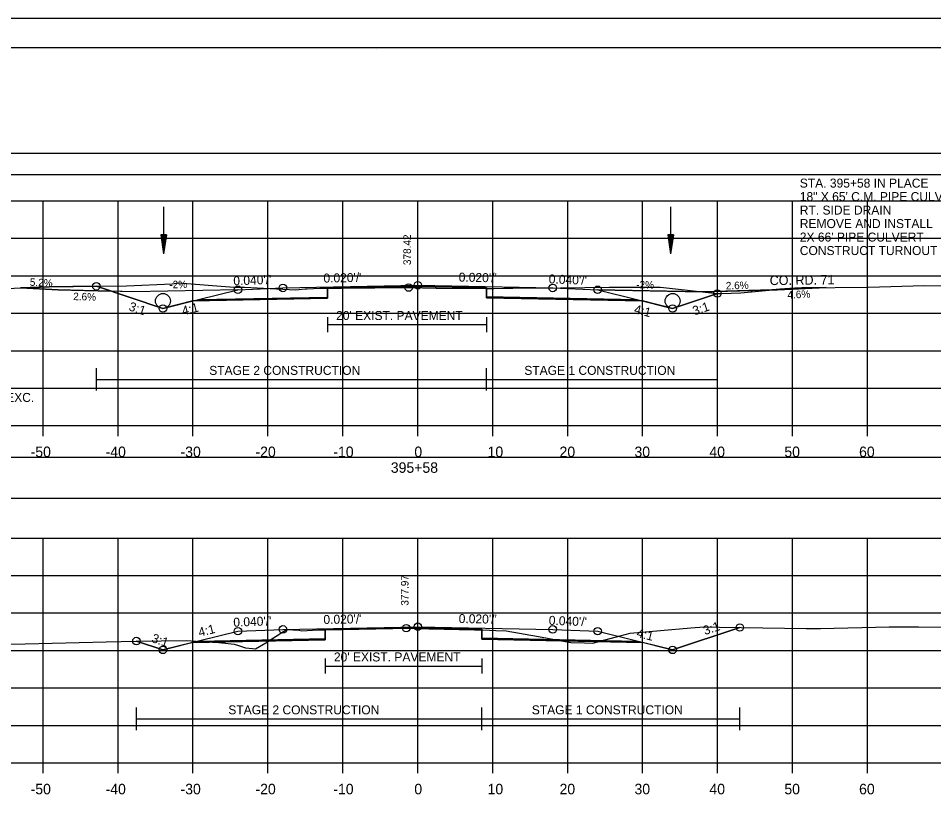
# Model space of a CAD drawing. Extents: x 1376273 to 1384221, y 378927 to 384592.
# Drawn here: x 1382837.9 to 1382960.1, y 380221.6 to 380325.2 of the extents above; entities that cross this region are included whole.
import ezdxf

# ---------------------------------------------------------------- set-up
doc = ezdxf.new("R2010")
doc.units = 0
for name, color, linetype in [('R_Alt Surface', 7, 'Continuous'), ('R_Axis', 7, 'Continuous'), ('R_Axis Annot', 7, 'Continuous'), ('R_Border', 7, 'Continuous'), ('R_Contours', 7, 'Continuous'), ('R_Dimension', 7, 'Continuous'), ('R_Drive', 7, 'Continuous'), ('R_Exist Surface', 7, 'Continuous'), ('R_Fin Surface', 7, 'Continuous'), ('R_Grid', 7, 'Continuous'), ('R_No Plot', 7, 'Continuous'), ('R_Water', 7, 'Continuous'), ('R_Xsect Elev', 7, 'Continuous'), ('R_Xsect Slope', 7, 'Continuous'), ('T_Detection Zones', 7, 'Continuous'), ('T_Notes', 7, 'Continuous')]:
    doc.layers.add(name, color=color, linetype=linetype)

msp = doc.modelspace()

# ---------------------------------------------------------------- linework, layer by layer
at = {"layer": 'R_Alt Surface'}
for points in [[(1382861.94, 380287.63), (1382879.16, 380287.98), (1382879.17, 380289.15), (1382891.22, 380289.39), (1382900.37, 380289.2), (1382900.38, 380288.04), (1382920.49, 380287.63)], [(1382879.17, 380285.3), (1382879.17, 380283.3)], [(1382900.37, 380285.3), (1382900.37, 380283.3)], [(1382879.17, 380284.3), (1382900.37, 380284.3)], [(1382861.94, 380242.07), (1382878.87, 380242.41), (1382878.88, 380243.58), (1382891.22, 380243.83), (1382899.77, 380243.65), (1382899.78, 380242.49), (1382920.49, 380242.07)], [(1382878.88, 380239.74), (1382878.88, 380237.74)], [(1382878.88, 380238.74), (1382899.77, 380238.74)], [(1382899.77, 380239.74), (1382899.77, 380237.74)]]:
    msp.add_lwpolyline(points, dxfattribs=at)
at = {"layer": 'R_Axis'}
for p, q in [((1382741.22, 380270.82), (1383041.22, 380270.82)), ((1382841.22, 380269.42), (1382841.22, 380270.82)), ((1382851.22, 380269.42), (1382851.22, 380270.82)), ((1382861.22, 380269.42), (1382861.22, 380270.82)), ((1382871.22, 380269.42), (1382871.22, 380270.82)), ((1382881.22, 380269.42), (1382881.22, 380270.82)), ((1382891.22, 380269.42), (1382891.22, 380270.82)), ((1382901.22, 380269.42), (1382901.22, 380270.82)), ((1382911.22, 380269.42), (1382911.22, 380270.82)), ((1382921.22, 380269.42), (1382921.22, 380270.82)), ((1382931.22, 380269.42), (1382931.22, 380270.82)), ((1382941.22, 380269.42), (1382941.22, 380270.82)), ((1382951.22, 380269.42), (1382951.22, 380270.82)), ((1382741.22, 380225.82), (1383041.22, 380225.82)), ((1382841.22, 380224.42), (1382841.22, 380225.82)), ((1382851.22, 380224.42), (1382851.22, 380225.82)), ((1382861.22, 380224.42), (1382861.22, 380225.82)), ((1382871.22, 380224.42), (1382871.22, 380225.82)), ((1382881.22, 380224.42), (1382881.22, 380225.82)), ((1382891.22, 380224.42), (1382891.22, 380225.82)), ((1382901.22, 380224.42), (1382901.22, 380225.82)), ((1382911.22, 380224.42), (1382911.22, 380225.82)), ((1382921.22, 380224.42), (1382921.22, 380225.82)), ((1382931.22, 380224.42), (1382931.22, 380225.82)), ((1382941.22, 380224.42), (1382941.22, 380225.82)), ((1382951.22, 380224.42), (1382951.22, 380225.82))]:
    msp.add_line(p, q, dxfattribs=at)
at = {"layer": 'R_Axis Annot'}
for points in [[(1382740.47, 380304.32), (1383042.27, 380304.32), (1383042.27, 380307.14), (1382740.47, 380307.14)], [(1382740.37, 380261.14), (1383042.06, 380261.14), (1383042.06, 380266.55), (1382740.37, 380266.55)]]:
    msp.add_lwpolyline(points, close=True, dxfattribs=at)
at = {"layer": 'R_Border'}
for p, q in [((1382733.22, 380321.28), (1383049.4, 380321.28)), ((1382885.74, 380321.02), (1382885.74, 380321.02)), ((1382885.74, 380321.02), (1382885.74, 380321.02))]:
    msp.add_line(p, q, dxfattribs=at)
at = {"layer": 'R_Contours'}
for points in [[(1382900.37, 380289.12), (1382901.37, 380289.11), (1382902.76, 380289.17), (1382903.28, 380289.17), (1382903.88, 380289.18), (1382910.27, 380289.2), (1382916.77, 380289.3), (1382923.59, 380289.28), (1382930.39, 380288.52), (1382931.01, 380288.47), (1382931.2, 380288.45), (1382925.22, 380286.45), (1382921.22, 380287.45), (1382900.38, 380287.87)], [(1382899.77, 380243.56), (1382900.77, 380243.53), (1382901.64, 380243.5), (1382903.01, 380243.44), (1382907.34, 380242.67), (1382910.39, 380242.11), (1382899.78, 380242.32)], [(1382915.35, 380242.01), (1382918.21, 380242.75), (1382919.55, 380243.14), (1382927.64, 380243.83), (1382929.44, 380243.97), (1382931.48, 380243.93), (1382934.19, 380243.88), (1382925.22, 380240.89), (1382921.22, 380241.89)], [(1382910.39, 380242.11), (1382911.65, 380241.88), (1382913.45, 380241.85), (1382914.57, 380241.81), (1382915.35, 380242.01)]]:
    msp.add_lwpolyline(points, close=True, dxfattribs=at)
at = {"layer": 'R_Dimension'}
for p, q in [((1382848.33, 380275.49), (1382848.33, 380278.49)), ((1382900.37, 380275.49), (1382900.37, 380278.49)), ((1382931.2, 380275.49), (1382931.2, 380278.49)), ((1382848.33, 380276.99), (1382931.2, 380276.99)), ((1382853.68, 380230.19), (1382853.68, 380233.19)), ((1382899.77, 380230.19), (1382899.77, 380233.19)), ((1382934.19, 380230.19), (1382934.19, 380233.19)), ((1382853.68, 380231.69), (1382934.19, 380231.69))]:
    msp.add_line(p, q, dxfattribs=at)
at = {"layer": 'R_Drive'}
for p, q in [((1382843.22, 380288.93), (1382838.23, 380289.19)), ((1382853.22, 380288.67), (1382843.22, 380288.93)), ((1382867.22, 380288.95), (1382853.22, 380288.67)), ((1382915.22, 380288.95), (1382929.21, 380288.67)), ((1382929.21, 380288.67), (1382939.21, 380288.93)), ((1382939.21, 380288.93), (1382945.72, 380289.23))]:
    msp.add_line(p, q, dxfattribs=at)
at = {"layer": 'R_Exist Surface'}
for points in [[(1382832.64, 380288.98), (1382842.03, 380289.34), (1382848.55, 380289.42), (1382852.37, 380289.46), (1382858.44, 380289.75), (1382859.25, 380289.87), (1382866.74, 380289.28), (1382868, 380289.28), (1382868.08, 380289.28), (1382874.9, 380288.93), (1382876.18, 380289.08), (1382876.45, 380289.09), (1382878.17, 380289.14), (1382881.06, 380289.17), (1382890, 380289.24), (1382893.66, 380289.18), (1382901.37, 380289.11), (1382902.76, 380289.17), (1382903.28, 380289.17), (1382903.88, 380289.18), (1382910.27, 380289.2), (1382916.77, 380289.3), (1382923.59, 380289.28), (1382930.39, 380288.52), (1382931.01, 380288.47), (1382931.38, 380288.43), (1382931.76, 380288.45), (1382934.31, 380288.53), (1382939.52, 380289.01), (1382941.52, 380289.16), (1382941.88, 380289.18), (1382942.47, 380289.19), (1382951.29, 380289.29), (1382958.83, 380289.51), (1382962.09, 380289.49)], [(1382829.44, 380241.59), (1382838.81, 380241.68), (1382849.62, 380241.98), (1382853.64, 380242.07), (1382860.32, 380242.13), (1382862.32, 380241.99), (1382864.03, 380241.94), (1382864.29, 380241.91), (1382866.7, 380241.66), (1382867.15, 380241.52), (1382868.22, 380241.15), (1382869.17, 380241.06), (1382869.56, 380241.03), (1382870.94, 380241.84), (1382873.72, 380243.59), (1382875.33, 380243.51), (1382875.73, 380243.45), (1382877.18, 380243.52), (1382877.88, 380243.56), (1382887.9, 380243.75), (1382889.68, 380243.79), (1382892.7, 380243.72), (1382900.77, 380243.53), (1382901.64, 380243.5), (1382903.01, 380243.44), (1382907.34, 380242.67), (1382911.65, 380241.88), (1382913.45, 380241.85), (1382914.57, 380241.81), (1382918.21, 380242.75), (1382919.55, 380243.14), (1382927.64, 380243.83), (1382929.44, 380243.97), (1382931.48, 380243.93), (1382943.06, 380243.74), (1382944.97, 380243.76), (1382954.1, 380243.96), (1382958.02, 380243.96), (1382965.7, 380243.93)]]:
    msp.add_lwpolyline(points, dxfattribs=at)
at = {"layer": 'R_Fin Surface'}
for points in [[(1382848.33, 380289.41), (1382857.22, 380286.45), (1382861.97, 380287.64), (1382867.22, 380288.95), (1382873.22, 380289.19), (1382891.22, 380289.55), (1382909.22, 380289.19), (1382915.22, 380288.95), (1382920.46, 380287.64), (1382925.22, 380286.45), (1382931.2, 380288.45)], [(1382853.68, 380242.07), (1382857.22, 380240.89), (1382861.97, 380242.08), (1382867.22, 380243.39), (1382873.22, 380243.63), (1382891.22, 380243.99), (1382909.22, 380243.63), (1382915.22, 380243.39), (1382920.46, 380242.08), (1382925.22, 380240.89), (1382934.19, 380243.88)]]:
    msp.add_lwpolyline(points, dxfattribs=at)
at = {"layer": 'R_Grid'}
for p, q in [((1382741.22, 380300.82), (1383041.22, 380300.82)), ((1382841.22, 380270.82), (1382841.22, 380300.82)), ((1382851.22, 380270.82), (1382851.22, 380300.82)), ((1382861.22, 380270.82), (1382861.22, 380300.82)), ((1382871.22, 380270.82), (1382871.22, 380300.82)), ((1382881.22, 380270.82), (1382881.22, 380300.82)), ((1382891.22, 380270.82), (1382891.22, 380300.82)), ((1382901.22, 380270.82), (1382901.22, 380300.82)), ((1382911.22, 380270.82), (1382911.22, 380300.82)), ((1382921.22, 380270.82), (1382921.22, 380300.82)), ((1382931.22, 380270.82), (1382931.22, 380300.82)), ((1382941.22, 380270.82), (1382941.22, 380300.82)), ((1382951.22, 380270.82), (1382951.22, 380300.82)), ((1382741.22, 380295.82), (1383041.22, 380295.82)), ((1382741.22, 380290.82), (1383041.22, 380290.82)), ((1382741.22, 380285.82), (1383041.22, 380285.82)), ((1382741.22, 380280.82), (1383041.22, 380280.82)), ((1382741.22, 380275.82), (1383041.22, 380275.82)), ((1382741.22, 380270.82), (1383041.22, 380270.82)), ((1382741.22, 380255.82), (1383041.22, 380255.82)), ((1382841.22, 380225.82), (1382841.22, 380255.82)), ((1382851.22, 380225.82), (1382851.22, 380255.82)), ((1382861.22, 380225.82), (1382861.22, 380255.82)), ((1382871.22, 380225.82), (1382871.22, 380255.82)), ((1382881.22, 380225.82), (1382881.22, 380255.82)), ((1382891.22, 380225.82), (1382891.22, 380255.82)), ((1382901.22, 380225.82), (1382901.22, 380255.82)), ((1382911.22, 380225.82), (1382911.22, 380255.82)), ((1382921.22, 380225.82), (1382921.22, 380255.82)), ((1382931.22, 380225.82), (1382931.22, 380255.82)), ((1382941.22, 380225.82), (1382941.22, 380255.82)), ((1382951.22, 380225.82), (1382951.22, 380255.82)), ((1382741.22, 380250.82), (1383041.22, 380250.82)), ((1382741.22, 380245.82), (1383041.22, 380245.82)), ((1382741.22, 380240.82), (1383041.22, 380240.82)), ((1382741.22, 380235.82), (1383041.22, 380235.82)), ((1382741.22, 380230.82), (1383041.22, 380230.82)), ((1382741.22, 380225.82), (1383041.22, 380225.82))]:
    msp.add_line(p, q, dxfattribs=at)
at = {"layer": 'R_No Plot'}
msp.add_line((1382720.82, 380325.17), (1383054.15, 380325.17), dxfattribs=at)
for points in [[(1382720.81, 380325.17), (1383054.15, 380325.17), (1383054.15, 380111.84), (1382720.81, 380111.84)], [(1382967.14, 380321.28), (1382967.14, 380311.4), (1383002.87, 380311.4), (1383002.87, 380308.48), (1383026.07, 380308.48), (1383026.07, 380284.15), (1383049.4, 380284.15), (1383049.4, 380115.82), (1382733.22, 380115.82), (1382733.22, 380321.28)]]:
    msp.add_lwpolyline(points, close=True, dxfattribs=at)
for points in [[(1382861.22, 380287.45), (1382879.16, 380287.81), (1382879.17, 380289.15), (1382891.22, 380289.39), (1382900.37, 380289.2), (1382900.38, 380287.87), (1382921.22, 380287.45)], [(1382861.22, 380241.89), (1382878.87, 380242.25), (1382878.88, 380243.58), (1382891.22, 380243.83), (1382899.77, 380243.65), (1382899.78, 380242.32), (1382921.22, 380241.89)]]:
    msp.add_lwpolyline(points, dxfattribs=at)
for centre in [(1382891.22, 380289.55), (1382848.33, 380289.41), (1382867.22, 380288.95), (1382873.22, 380289.19), (1382890, 380289.24), (1382909.22, 380289.19), (1382915.22, 380288.95), (1382931.2, 380288.45), (1382857.22, 380286.45), (1382925.22, 380286.45), (1382867.22, 380243.39), (1382873.22, 380243.63), (1382889.68, 380243.79), (1382891.22, 380243.99), (1382909.22, 380243.63), (1382915.22, 380243.39), (1382934.19, 380243.88), (1382853.68, 380242.07), (1382857.22, 380240.89), (1382925.22, 380240.89)]:
    msp.add_circle(centre, 0.5, dxfattribs=at)
at = {"layer": 'R_Water'}
for p, q in [((1382857.29, 380300.01), (1382857.29, 380293.76)), ((1382924.96, 380300.01), (1382924.96, 380293.76)), ((1382856.92, 380296.26), (1382857.29, 380293.76)), ((1382857.67, 380296.26), (1382856.92, 380296.26)), ((1382856.98, 380296.26), (1382857.29, 380294.18)), ((1382857.04, 380296.26), (1382857.29, 380294.61)), ((1382857.1, 380296.26), (1382857.29, 380295.03)), ((1382857.17, 380296.26), (1382857.29, 380295.45)), ((1382857.23, 380296.26), (1382857.29, 380295.87)), ((1382857.67, 380296.26), (1382857.29, 380293.76)), ((1382857.41, 380296.26), (1382857.29, 380295.45)), ((1382857.54, 380296.26), (1382857.29, 380294.61)), ((1382857.6, 380296.26), (1382857.29, 380294.18)), ((1382857.48, 380296.26), (1382857.29, 380295.03)), ((1382857.35, 380296.26), (1382857.29, 380295.87)), ((1382924.58, 380296.26), (1382924.96, 380293.76)), ((1382925.33, 380296.26), (1382924.58, 380296.26)), ((1382924.65, 380296.26), (1382924.96, 380294.18)), ((1382924.71, 380296.26), (1382924.96, 380294.61)), ((1382924.77, 380296.26), (1382924.96, 380295.03)), ((1382924.84, 380296.26), (1382924.96, 380295.45)), ((1382924.9, 380296.26), (1382924.96, 380295.87)), ((1382925.33, 380296.26), (1382924.96, 380293.76)), ((1382925.08, 380296.26), (1382924.96, 380295.45)), ((1382925.21, 380296.26), (1382924.96, 380294.61)), ((1382925.27, 380296.26), (1382924.96, 380294.18)), ((1382925.15, 380296.26), (1382924.96, 380295.03)), ((1382925.02, 380296.26), (1382924.96, 380295.87))]:
    msp.add_line(p, q, dxfattribs=at)
for centre in [(1382857.22, 380287.45), (1382925.22, 380287.45)]:
    msp.add_circle(centre, 1, dxfattribs=at)
at = {"layer": 'T_Detection Zones'}
for points in [[(1382848.33, 380289.41), (1382848.55, 380289.42), (1382852.37, 380289.46), (1382858.44, 380289.75), (1382859.25, 380289.87), (1382866.74, 380289.28), (1382868, 380289.28), (1382868.08, 380289.28), (1382874.9, 380288.93), (1382876.18, 380289.08), (1382876.45, 380289.09), (1382878.17, 380289.14), (1382879.77, 380289.16), (1382879.17, 380289.15), (1382879.16, 380287.81), (1382861.22, 380287.45), (1382857.22, 380286.45)], [(1382879.77, 380289.16), (1382881.06, 380289.17), (1382890, 380289.24), (1382893.66, 380289.18), (1382900.37, 380289.12), (1382900.37, 380289.2), (1382891.22, 380289.39)], [(1382871.35, 380242.1), (1382873.72, 380243.59), (1382875.33, 380243.51), (1382875.73, 380243.45), (1382877.18, 380243.52), (1382877.88, 380243.56), (1382878.88, 380243.58), (1382878.87, 380242.25)], [(1382878.88, 380243.58), (1382887.9, 380243.75), (1382889.68, 380243.79), (1382892.7, 380243.72), (1382899.77, 380243.56), (1382899.77, 380243.65), (1382891.22, 380243.83), (1382878.88, 380243.58)], [(1382853.68, 380242.07), (1382860.32, 380242.13), (1382862.32, 380241.99), (1382863.83, 380241.94), (1382861.22, 380241.89), (1382857.22, 380240.89)], [(1382863.83, 380241.94), (1382864.03, 380241.94), (1382864.29, 380241.91), (1382866.7, 380241.66), (1382867.15, 380241.52), (1382868.22, 380241.15), (1382869.17, 380241.06), (1382869.56, 380241.03), (1382870.94, 380241.84), (1382871.35, 380242.1)]]:
    msp.add_lwpolyline(points, close=True, dxfattribs=at)
at = {"layer": 'T_Notes'}
for p, q in [((1382838.23, 380289.19), (1382843.22, 380288.93)), ((1382843.22, 380288.93), (1382850.33, 380288.75)), ((1382850.33, 380288.75), (1382848.33, 380289.41)), ((1382853.22, 380288.67), (1382850.33, 380288.75)), ((1382850.33, 380288.75), (1382857.22, 380286.45)), ((1382867.22, 380288.95), (1382853.22, 380288.67)), ((1382938.51, 380288.92), (1382929.21, 380288.67)), ((1382938.51, 380288.92), (1382939.21, 380288.93)), ((1382939.21, 380288.93), (1382945.72, 380289.23))]:
    msp.add_line(p, q, dxfattribs=at)
for points in [[(1382848.33, 380289.41), (1382842.03, 380289.34), (1382838.23, 380289.19)], [(1382857.22, 380286.45), (1382861.97, 380287.64), (1382867.22, 380288.95)], [(1382915.22, 380288.95), (1382920.46, 380287.64), (1382925.22, 380286.45), (1382931.2, 380288.45)], [(1382929.21, 380288.67), (1382928.99, 380288.68), (1382915.22, 380288.95)], [(1382931.2, 380288.45), (1382931.38, 380288.43), (1382931.76, 380288.45), (1382934.31, 380288.53), (1382938.51, 380288.92)], [(1382945.72, 380289.23), (1382942.47, 380289.19), (1382941.88, 380289.18), (1382941.52, 380289.16), (1382939.52, 380289.01), (1382938.51, 380288.92)]]:
    msp.add_lwpolyline(points, dxfattribs=at)

# ---------------------------------------------------------------- texts
at = {"layer": 'R_Alt Surface'}
for p in [(1382880.32, 380284.91), (1382880.03, 380239.35)]:
    msp.add_text("20' EXIST. PAVEMENT", height=1.2, dxfattribs=at).set_placement(p)
at = {"layer": 'R_Axis Annot'}
for s, p in [('-50', (1382839.56, 380266.62)), ('-40', (1382849.56, 380266.62)), ('-30', (1382859.56, 380266.62)), ('-20', (1382869.56, 380266.62)), ('-10', (1382879.95, 380266.62)), ('0', (1382890.76, 380266.62)), ('10', (1382900.53, 380266.62)), ('20', (1382910.13, 380266.62)), ('30', (1382920.13, 380266.62)), ('40', (1382930.13, 380266.62)), ('50', (1382940.13, 380266.62)), ('60', (1382950.1, 380266.62)), ('395+58', (1382887.62, 380264.52)), ('-50', (1382839.56, 380221.62)), ('-40', (1382849.56, 380221.62)), ('-30', (1382859.56, 380221.62)), ('-20', (1382869.56, 380221.62)), ('-10', (1382879.95, 380221.62)), ('0', (1382890.76, 380221.62)), ('10', (1382900.53, 380221.62)), ('20', (1382910.13, 380221.62)), ('30', (1382920.13, 380221.62)), ('40', (1382930.13, 380221.62)), ('50', (1382940.13, 380221.62)), ('60', (1382950.1, 380221.62))]:
    msp.add_text(s, height=1.4, dxfattribs=at).set_placement(p)
at = {"layer": 'R_Dimension'}
for s, p in [('STAGE 2 CONSTRUCTION', (1382863.39, 380277.59)), ('STAGE 1 CONSTRUCTION', (1382905.43, 380277.59)), ('STAGE 2 CONSTRUCTION', (1382865.94, 380232.29)), ('STAGE 1 CONSTRUCTION', (1382906.43, 380232.29))]:
    msp.add_text(s, height=1.2, dxfattribs=at).set_placement(p)
at = {"layer": 'R_Drive'}
for s, p in [('STA. 395+58 IN PLACE', (1382942.19, 380302.58)), ('18" X 65\' C.M. PIPE CULVERT', (1382942.19, 380300.78)), ('RT. SIDE DRAIN', (1382942.19, 380298.98)), ('REMOVE AND INSTALL', (1382942.19, 380297.18)), ("2X 66' PIPE CULVERT", (1382942.19, 380295.38)), ('CONSTRUCT TURNOUT = 25 CU. YDS.', (1382942.19, 380293.58)), ('5 CU. YDS. UNCL. EXC.', (1382822.3, 380273.98))]:
    msp.add_text(s, height=1.2, dxfattribs=at).set_placement(p)
for s, height, rotation, p in [('5.2%', 1, 357.0436, (1382839.43, 380289.49)), ('-2%', 1, 1.1446, (1382858.07, 380289.13)), ('-2%', 1, 358.8554, (1382920.35, 380289.14)), ('2.6%', 1, 1.4894, (1382932.33, 380288.99)), ('CO. RD. 71', 1.25, 0.6453, (1382938.18, 380289.57)), ('4.6%', 1, 2.6136, (1382940.56, 380287.76)), ('2.6%', 1, 358.5106, (1382845.23, 380287.57))]:
    msp.add_text(s, height=height, rotation=rotation, dxfattribs=at).set_placement(p)
at = {"layer": 'R_Xsect Elev'}
for s, p in [('378.42', (1382890.3, 380292.24)), ('377.97', (1382889.98, 380246.79))]:
    msp.add_text(s, height=1, rotation=90, dxfattribs=at).set_placement(p)
at = {"layer": 'R_Xsect Slope'}
for s, rotation, p in [("0.020'/'", 1.1458, (1382878.64, 380289.9)), ("0.020'/'", 358.8542, (1382896.67, 380290.04)), ("0.040'/'", 2.2906, (1382866.63, 380289.53)), ("0.040'/'", 357.7094, (1382908.68, 380289.81)), ('3:1', 341.5651, (1382852.57, 380286.23)), ('4:1', 14.0362, (1382859.91, 380285.53)), ('4:1', 345.9638, (1382920, 380285.83)), ('3:1', 18.4349, (1382928.12, 380285.52)), ("0.040'/'", 2.2906, (1382866.63, 380243.97)), ("0.020'/'", 1.1458, (1382878.64, 380244.34)), ("0.020'/'", 358.8542, (1382896.67, 380244.48)), ("0.040'/'", 357.7094, (1382908.68, 380244.25)), ('4:1', 14.0362, (1382862.1, 380242.63)), ('4:1', 345.9638, (1382920.34, 380242.63)), ('3:1', 18.4349, (1382929.54, 380242.86)), ('3:1', 341.5651, (1382855.61, 380241.96))]:
    msp.add_text(s, height=1.2, rotation=rotation, dxfattribs=at).set_placement(p)

doc.saveas('drawing.dxf')
